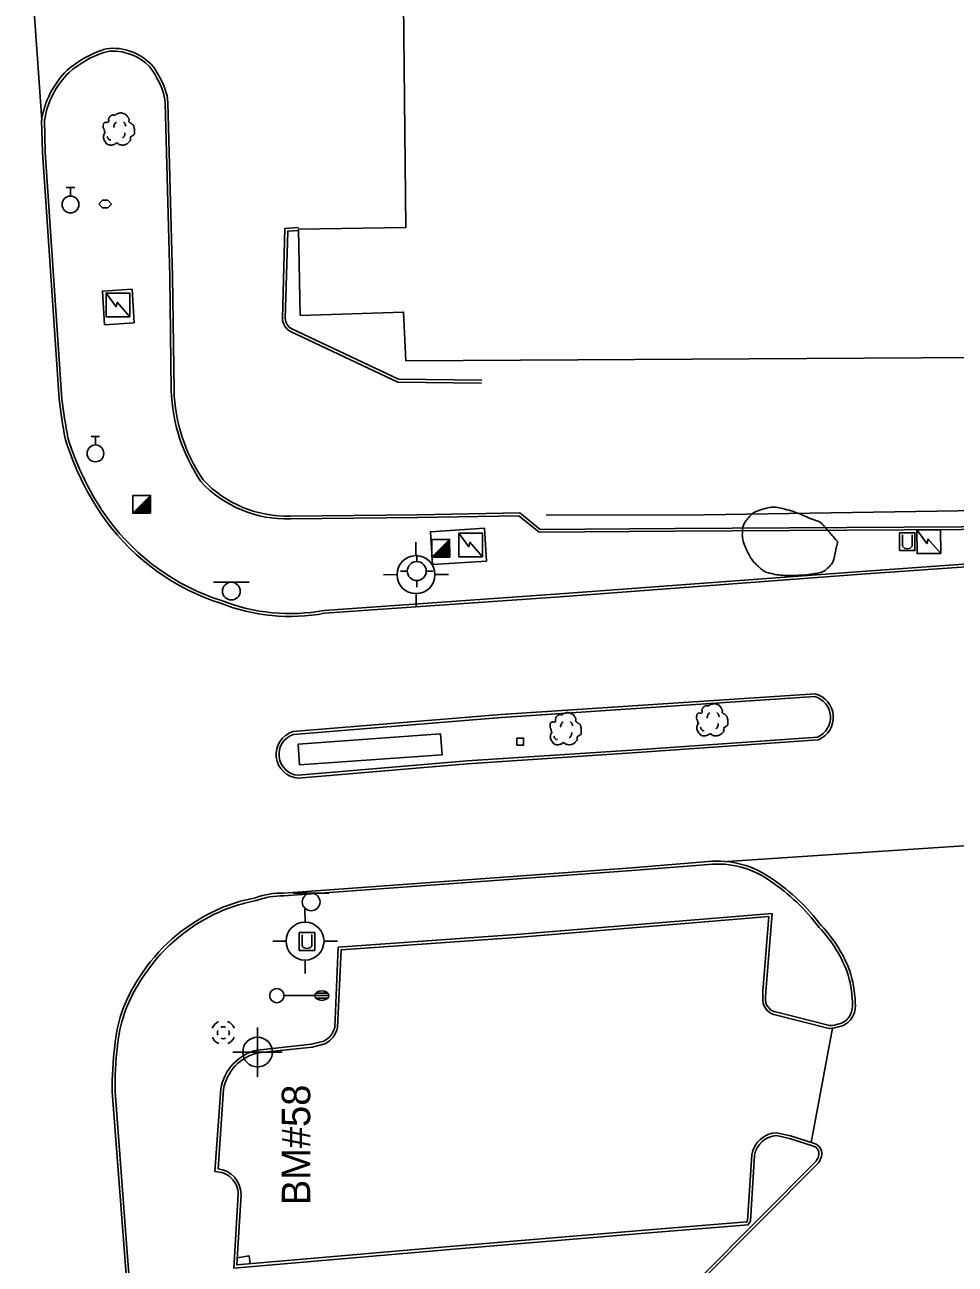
# Model space of a CAD drawing. Extents: x 2145380 to 2156929, y 139568 to 149130.
# Drawn here: x 2150942 to 2151138.3, y 143800.5 to 144061.9 of the extents above; entities that cross this region are included whole.
import ezdxf

# ---------------------------------------------------------------- set-up
doc = ezdxf.new("R2010")
doc.units = 0
for name, color, linetype in [('Default', 7, 'Continuous'), ('SURV_Benchmark', 7, 'Continuous'), ('SURV_Text', 7, 'Continuous'), ('TOPO_Asphalt', 7, 'Continuous'), ('TOPO_Building', 7, 'Continuous'), ('TOPO_Concrete', 7, 'Continuous'), ('TOPO_Curb Back', 7, 'Continuous'), ('TOPO_DRAIN_Inlet Grate', 7, 'Continuous'), ('TOPO_DRAIN_Manhole', 7, 'Continuous'), ('TOPO_Light Pole', 7, 'Continuous'), ('TOPO_Misc', 7, 'Continuous'), ('TOPO_Power Pedestal', 7, 'Continuous'), ('TOPO_Sign', 7, 'Continuous'), ('TOPO_Tree', 7, 'Continuous'), ('TOPO_Tree Line', 7, 'Continuous'), ('TOPO_Wall Freestanding', 7, 'Continuous'), ('TOPO_Water Fire Hydrant', 7, 'Continuous'), ('TOPO_Water Valve', 7, 'Continuous')]:
    doc.layers.add(name, color=color, linetype=linetype)

# ---------------------------------------------------------------- blocks, each defined once
blk = doc.blocks.new('FIRHYD')
at = {"layer": 'TOPO_Water Fire Hydrant'}
for p, q in [((-0.02, 10.16), (-0.03, 17.34)), ((10.16, 0.02), (17.34, 0.03)), ((-10.16, -0.02), (-17.34, -0.03)), ((0.02, -10.16), (0.03, -17.34))]:
    blk.add_line(p, q, dxfattribs=at)
blk.add_circle((0, 0), 10.16, dxfattribs=at)
blk = doc.blocks.new('MHEXST')
at = {"layer": 'TOPO_DRAIN_Manhole'}
for centre, radius, start, end in [((-0.1, 0.3), 12.7, 112.9748, 158.2636), ((-0.1, 0.1), 6.35, 157.9722, 204.161), ((-0.1, 0.1), 6.35, 66.1941, 113.691), ((-0.1, 0.3), 12.7, 22.0744, 68.6991), ((-0.1, 0.1), 6.35, 336.8023, 21.4046), ((-0.1, 0.3), 12.7, 202.6921, 248.1938), ((-0.1, 0.1), 6.35, 248.5791, 293.1995), ((-0.1, 0.3), 12.7, 291.7963, 337.3032)]:
    blk.add_arc(centre, radius, start, end, dxfattribs=at)
blk = doc.blocks.new('LP')
at = {"layer": 'TOPO_Light Pole'}
blk.add_line((3.81, 0), (20.32, 0), dxfattribs=at)
for points in [[(20.32, 0), (27.94, 0)], [(20.32, 0), (23.5, 0)], [(20.83, 1.27), (27.43, 1.27)], [(20.83, 1.27), (23.5, 1.27)], [(23.71, 1.27), (27.43, 1.27)], [(23.71, 0), (27.94, 0)], [(20.83, -1.27), (27.43, -1.27)], [(20.83, -1.27), (23.5, -1.27)], [(23.71, -1.27), (27.43, -1.27)]]:
    blk.add_lwpolyline(points, dxfattribs=at)
blk.add_circle((0, 0), 3.81, dxfattribs=at)
blk.add_ellipse((24.13, 0), major_axis=(3.81, 0), ratio=0.666667, dxfattribs=at)
blk = doc.blocks.new('TREE')
at = {"layer": 'TOPO_Tree'}
for points in [[(-14.1, -0.4), (-14.2, 0.5), (-14.4, 1.4), (-14.6, 2.3), (-14.8, 3.2), (-15.5, 4), (-15.7, 4.9), (-15.8, 5.6), (-15.7, 6.3), (-15.7, 7), (-15.6, 7.9), (-15.7, 8.8), (-15.1, 9.7), (-14.6, 10.4), (-13.8, 10.5), (-13, 10.7), (-12.2, 11), (-11.1, 10), (-10.4, 10.7), (-9.4, 11.7), (-10.3, 13.3), (-9.8, 14.4), (-9.6, 15.1), (-9.3, 15.9), (-8.8, 16.5), (-8.2, 17.3), (-7.5, 17.7), (-6.7, 18.1), (-6.1, 18.4), (-5.6, 18.6), (-5.1, 18.7), (-4.5, 18.7), (-4, 18.5), (-3.5, 18.1)], [(-3.5, 17.6), (-3.1, 18.3), (-2.6, 18.8), (-1.9, 19.2), (-1, 19.7), (-0.2, 20), (0.7, 20.2), (1.6, 20.5), (2.5, 20.8), (3.4, 20.8), (4.1, 20.7), (4.8, 20.5), (5.5, 20.2), (6.4, 19.9), (7.3, 19.7), (8.2, 19.2), (9.4, 18.4), (10, 17.2), (10.8, 16), (11.2, 15.3), (11.6, 14.6), (11.9, 13.9), (12.2, 13.1), (11.4, 12), (11.9, 11.2), (12, 11), (12.2, 10.9), (12.4, 10.7), (12.9, 10.4), (13.5, 10), (14, 9.7), (14.7, 9.2), (15.4, 8.7), (16.1, 8.1), (16.7, 7.5), (16.9, 6.7), (17.1, 6), (17.6, 4.4), (17.7, 2.8), (17.7, 1.2), (17.7, -0.2), (17.8, -2.2), (16.6, -3), (15.5, -3.8), (14.3, -4.6), (13.2, -5.3)], [(13.2, -5.3), (13.3, -5.8), (13.4, -6.3), (13.4, -6.7), (13.8, -8.5), (12.2, -10), (10.8, -11.5), (10, -12.3), (9.1, -12.8), (8.2, -13.1), (6, -13.8), (3.3, -13.6), (1.3, -13.1), (0.5, -12.9), (-0.1, -11.4), (-0.8, -11.5), (-2, -11.6), (-3.3, -12.8), (-4.5, -13.1), (-6.1, -13.5), (-7.8, -14), (-9.3, -13.6), (-11.4, -13.1), (-12.8, -11.4), (-14.1, -9.4), (-15.3, -7.3), (-15.6, -5.1), (-15.1, -3), (-14.9, -1.9), (-13.9, -0.8), (-13.5, 0.1)], [(-4.2, 5.1), (-4.5, 6.1), (-4.3, 7.2), (-3.8, 8.2), (-3.3, 9.3), (-2.7, 10.3), (-1.6, 11)], [(5.9, 11.2), (6.5, 10.7), (7, 10.2), (7.4, 9.5), (7.9, 8.6), (8.3, 7.6), (8.5, 6.6)], [(-11.4, -4.5), (-11.5, -5.4), (-11, -6.3), (-10.1, -7.2), (-9.3, -8), (-8.5, -8.3), (-7.7, -8.1)], [(4.8, -6.3), (5.7, -5.7), (6.3, -4.9), (6.8, -3.9), (7.4, -2.8), (7.6, -1.7), (7.5, -0.6)]]:
    blk.add_open_spline(points, degree=3, dxfattribs=at)
blk = doc.blocks.new('POWRIS')
at = {"layer": 'Default'}
blk.add_lwpolyline([(-1.86, -1.93), (-1.86, 1.72), (1.8, 1.72), (1.8, -1.93), (-1.86, -1.93)], dxfattribs=at)
blk = doc.blocks.new('WATVAL')
at = {"layer": 'Default'}
for p, q in [((-2.25, 9), (2.25, 9)), ((0, 4.5), (0, 9))]:
    blk.add_line(p, q, dxfattribs=at)
blk.add_circle((0, 0), 4.5, dxfattribs=at)
blk = doc.blocks.new('BM')
at = {"layer": 'SURV_Benchmark'}
for p, q in [((0, 2.49), (0, 4.15)), ((-2.49, 0), (-4.16, 0)), ((4.16, 0), (2.49, 0)), ((0, -4.16), (0, -2.49))]:
    blk.add_line(p, q, dxfattribs=at)
for points in [[(0, 2.49), (0, 2.49), (0, 0), (2.49, 0), (2.49, 0), (2.49, 0)], [(0, 2.49), (0, 2.49), (0, 0), (2.49, 0), (2.49, 0), (2.49, 0), (2.49, 0)], [(-2.5, 0), (-2.49, 0), (0, 0), (0, -2.49), (0, -2.49)], [(-2.5, 0), (-2.49, 0), (0, 0), (0, -2.49), (0, -2.49)]]:
    blk.add_lwpolyline(points, dxfattribs=at)
for start, end in [(90.0638, 180.0068), (0.0638, 90.0068), (0.0638, 90.0068), (180.0638, 270.0068), (180.0638, 270.0068), (269.9472, 359.9927)]:
    blk.add_arc((0, 0), 2.5, start, end, dxfattribs=at)

msp = doc.modelspace()

# ---------------------------------------------------------------- linework, layer by layer
at = {"layer": 'TOPO_Asphalt'}
for p, q in [((2151090.19, 143885.41), (2151174.26, 143890.99)), ((2151107.94, 143826.22), (2151112.44, 143850.3))]:
    msp.add_line(p, q, dxfattribs=at)
msp.add_lwpolyline([(2150945.6, 144041.78), (2150943.45, 144072.68), (2150942.03, 144099.34)], dxfattribs=at)
at = {"layer": 'TOPO_Building'}
msp.add_lwpolyline([(2151028.03, 144261.25), (2151026.8, 144597.19), (2151106.67, 144597.48), (2151107.88, 144265.9), (2151162.47, 144211.25), (2151162.67, 144172.14), (2151163.88, 144172.12), (2151164.17, 144162.02), (2151178.31, 144162.06), (2151179.52, 143991.89), (2151022.38, 143991.01), (2151021.93, 144001.27), (2151000.15, 144000.6), (2150999.79, 144018.8), (2151022.41, 144019.1), (2151020.96, 144161.16), (2151064.57, 144161.48), (2151063.81, 144206.86), (2151028.03, 144261.26)], dxfattribs=at)
at = {"layer": 'TOPO_Concrete'}
for points in [[(2150964.65, 144006.12), (2150965.1, 143999.02), (2150958.86, 143998.63), (2150958.41, 144005.72), (2150964.65, 144006.12)], [(2151039.46, 143948.8), (2151028.06, 143948.06), (2151027.6, 143954.98), (2151039.01, 143955.72), (2151039.46, 143948.8)]]:
    msp.add_lwpolyline(points, dxfattribs=at)
at = {"layer": 'TOPO_Curb Back'}
for points in [[(2150971.63, 144045.44), (2150972.6, 144008.78), (2150972.91, 143984.81)], [(2150972.23, 144045.47), (2150973.2, 144008.79), (2150973.51, 143984.83)], [(2150949.28, 143982.9), (2150945.76, 144034.98), (2150945.58, 144041.7)], [(2150949.88, 143982.96), (2150946.36, 144035.01), (2150946.18, 144041.67)], [(2150999.77, 144019.1), (2150996.92, 144018.92), (2150996.36, 143999.92)], [(2150999.8, 144018.5), (2150997.5, 144018.36), (2150996.96, 143999.93)], [(2150998.35, 143997.73), (2151020.85, 143987.12), (2151038.41, 143986.92)], [(2150998.08, 143997.19), (2151020.71, 143986.52), (2151038.4, 143986.32)], [(2150998.08, 143958.28), (2151024.84, 143958.55), (2151046.45, 143958.93), (2151050.76, 143955.46), (2151079.16, 143955.69), (2151139.63, 143956.03), (2151188.16, 143956.42), (2151189.1, 143956.42)], [(2150998.09, 143957.68), (2151024.85, 143957.95), (2151046.24, 143958.32), (2151050.55, 143954.85), (2151079.17, 143955.09), (2151139.64, 143955.43), (2151188.16, 143955.82), (2151189.07, 143955.82)], [(2151194.02, 143952.24), (2151154.65, 143949.17), (2151118.52, 143946.6), (2151054.91, 143941.85), (2151005.19, 143938.37)], [(2151194.07, 143951.64), (2151154.7, 143948.58), (2151118.56, 143946), (2151054.95, 143941.25), (2151005.27, 143937.78)], [(2150998.6, 143912.84), (2151042.52, 143916.43), (2151108.76, 143920.8)], [(2150998.71, 143912.25), (2151042.56, 143915.83), (2151108.7, 143920.2)], [(2151109.32, 143911.68), (2151071.16, 143908.98), (2151035.38, 143906.64), (2150999.71, 143903.62)], [(2151109.36, 143911.08), (2151071.2, 143908.39), (2151035.43, 143906.04), (2150999.71, 143903.01)], [(2150996.66, 143878.79), (2151070.09, 143884.12), (2151086.2, 143885.41)], [(2150996.67, 143878.18), (2151070.14, 143883.52), (2151086.25, 143884.81)], [(2151098.3, 143856.59), (2151098.33, 143858.04), (2151099.67, 143874.47), (2151045.7, 143870.05), (2151008.17, 143867.36), (2151007.41, 143850.51)], [(2151097.7, 143856.63), (2151097.73, 143858.07), (2151099.01, 143873.82), (2151045.75, 143869.45), (2151008.75, 143866.8), (2151008, 143850.44)], [(2151111.81, 143850.85), (2151100.18, 143853.78)], [(2151111.74, 143850.24), (2151100.01, 143853.2)], [(2151005.12, 143847.58), (2151002.52, 143846.91), (2150991.11, 143845.69)], [(2151005.33, 143847.02), (2151002.63, 143846.32), (2150991.21, 143845.1)], [(2150966.54, 143758.18), (2150962.97, 143803.86), (2150960.49, 143836.85)], [(2150967.14, 143758.24), (2150963.57, 143803.91), (2150961.09, 143836.88)], [(2150983.39, 143837.49), (2150982.15, 143820.06)], [(2150983.98, 143837.42), (2150982.8, 143820.63)], [(2151100.57, 143827.66), (2151103.36, 143827.05), (2151108.4, 143825.44)], [(2151100.62, 143828.26), (2151103.52, 143827.63), (2151108.59, 143826.01)], [(2150987.05, 143815.28), (2150986.12, 143799.73), (2151032.52, 143803.7), (2151074.57, 143807.23), (2151094.6, 143808.86), (2151094.71, 143808.98), (2151095.09, 143809.59), (2151095.98, 143823.5)], [(2150987.65, 143815.26), (2150986.76, 143800.38), (2151032.47, 143804.3), (2151074.52, 143807.83), (2151094.33, 143809.44), (2151094.24, 143809.35), (2151094.51, 143809.78), (2151095.38, 143823.57)], [(2151109, 143822.31), (2151084.55, 143797.71), (2151052.46, 143765.49)], [(2151109.46, 143821.92), (2151084.97, 143797.28), (2151052.89, 143765.06)]]:
    msp.add_lwpolyline(points, dxfattribs=at)
for centre, radius, start, end in [((2150965.89, 144035.05), 22.78, 108.7931, 130.9078), ((2150965.89, 144035.05), 22.18, 108.8533, 130.8615), ((2150960.82, 144047.77), 9.14, 69.8308, 104.3845), ((2150960.82, 144047.77), 8.54, 69.6512, 104.2311), ((2150961.39, 144046.73), 9.36, 23.6301, 75.1112), ((2150961.39, 144046.73), 9.96, 23.8871, 74.9469), ((2150963.94, 144038.99), 18.56, 134.3247, 171.5998), ((2150963.94, 144038.99), 17.96, 134.3817, 171.4354), ((2150960.56, 144044.57), 11.1, 4.4559, 32.128), ((2150960.56, 144044.57), 11.7, 4.3794, 31.9103), ((2150999.72, 144000.13), 3.36, 183.5467, 240.8001), ((2150999.72, 144000.13), 2.76, 184.0867, 240.3901), ((2151009.64, 143986.09), 36.75, 181.9865, 214.0048), ((2151009.64, 143986.09), 36.15, 181.9968, 213.9296), ((2151068.28, 143996.94), 119.83, 186.7265, 190.7248), ((2151068.28, 143996.94), 119.23, 186.7337, 190.7089), ((2151007.79, 143992.17), 59.87, 197.0272, 215.7403), ((2151007.79, 143992.17), 59.27, 197.0591, 215.7368), ((2150997.26, 143982.42), 24.75, 223.0321, 271.9311), ((2150997.26, 143982.42), 24.15, 223.1443, 271.9478), ((2150998.05, 143985.88), 48.29, 216.4365, 252.2516), ((2150998.05, 143985.88), 47.69, 216.4409, 252.2746), ((2150998.01, 143977.35), 39.63, 248.5779, 280.4462), ((2150998.01, 143977.35), 40.23, 248.6055, 280.3979), ((2151107.46, 143915.84), 4.53, 292.9034, 74.2003), ((2151107.46, 143915.84), 5.13, 292.9034, 75.3906), ((2151000.08, 143908.03), 5.03, 107.1643, 265.7566), ((2151000.08, 143908.03), 4.43, 107.9869, 265.1602), ((2151088.19, 143866), 19.51, 53.9612, 95.8432), ((2151088.19, 143866), 18.91, 53.927, 95.8632), ((2151075.85, 143846.31), 42.12, 36.8005, 56.1383), ((2151075.86, 143846.31), 42.71, 36.8504, 56.1251), ((2150996.86, 143843.79), 34.55, 100.2531, 117.5828), ((2150996.16, 143863.59), 15.2, 88.1414, 111.0086), ((2150996.16, 143863.59), 14.6, 88.0195, 111.2282), ((2150996.86, 143843.79), 33.94, 100.1566, 117.5873), ((2150998.32, 143840.55), 38.09, 117.2779, 149.5864), ((2150998.32, 143840.55), 37.49, 117.2756, 149.601), ((2151090.21, 143852.83), 26.93, 18.6752, 44.0196), ((2151090.21, 143852.83), 27.53, 18.6388, 43.9394), ((2151091.05, 143854.7), 26.18, 0.5505, 15.3308), ((2150990.53, 143844), 29.64, 147.7111, 174.9864), ((2150990.53, 143844), 29.04, 147.6918, 175.0085), ((2151091.06, 143854.7), 25.58, 0.5582, 15.2925), ((2151100.99, 143856.36), 3.31, 175.3416, 252.8121), ((2151100.99, 143856.36), 2.71, 174.9816, 252.4891), ((2151112.59, 143854.96), 4.04, 325.8473, 359.8541), ((2151112.59, 143854.96), 4.64, 325.9955, 359.9037), ((2151111.5, 143857.76), 6.92, 272.5807, 289.2829), ((2151113.19, 143854.4), 3.22, 280.4895, 328.1611), ((2151113.19, 143854.4), 3.82, 281.1972, 327.9758), ((2151003.18, 143851.45), 4.33, 296.5933, 347.4689), ((2151003.18, 143851.45), 4.93, 295.8294, 348.0977), ((2151111.5, 143857.76), 7.52, 271.8953, 288.9404), ((2151027.55, 143838.23), 67.07, 172.8358, 181.1797), ((2151027.55, 143838.23), 66.47, 172.8263, 181.1652), ((2150993.34, 143835.85), 10.09, 102.7767, 170.6753), ((2150993.34, 143835.85), 9.49, 102.9846, 170.5109), ((2151100.87, 143822.71), 5.56, 92.5978, 171.1071), ((2151100.87, 143822.71), 4.96, 93.4767, 170.7986), ((2151107.88, 143823.85), 1.67, 355.7174, 71.9076), ((2151107.88, 143823.85), 2.27, 355.3144, 71.9523), ((2151106.42, 143824.13), 3.15, 324.8918, 352.7951), ((2151106.42, 143824.13), 3.75, 324.0812, 353.0163), ((2150982.22, 143815.22), 4.83, 0.681, 90.7642), ((2150982.22, 143815.22), 5.43, 0.4466, 83.9022)]:
    msp.add_arc(centre, radius, start, end, dxfattribs=at)
at = {"layer": 'TOPO_DRAIN_Inlet Grate'}
msp.add_lwpolyline([(2150989.54, 143800.62), (2150989.38, 143802.29), (2150986.85, 143801.85)], dxfattribs=at)
at = {"layer": 'TOPO_Misc'}
for p, q in [((2150958.43, 144024.85), (2150957.65, 144024.07)), ((2150957.65, 144024.07), (2150958.43, 144023.29)), ((2150959.52, 144024.85), (2150958.43, 144024.85)), ((2150960.3, 144024.07), (2150959.52, 144024.85)), ((2150959.52, 144023.29), (2150960.3, 144024.07)), ((2150958.43, 144023.29), (2150959.52, 144023.29)), ((2150964.84, 143958.88), (2150968.58, 143962.63)), ((2150966.86, 143960.91), (2150968.58, 143960.91)), ((2150967.05, 143961.1), (2150968.58, 143961.1)), ((2150967.24, 143961.29), (2150968.58, 143961.29)), ((2150967.43, 143961.48), (2150968.58, 143961.48)), ((2150967.61, 143961.66), (2150968.58, 143961.66)), ((2150967.8, 143961.85), (2150968.58, 143961.85)), ((2150967.99, 143962.04), (2150968.58, 143962.04)), ((2150968.18, 143962.23), (2150968.58, 143962.23)), ((2150968.37, 143962.42), (2150968.58, 143962.42)), ((2150968.55, 143962.6), (2150968.58, 143962.6)), ((2150965, 143959.05), (2150968.58, 143959.05)), ((2150965.19, 143959.24), (2150968.58, 143959.24)), ((2150965.37, 143959.42), (2150968.58, 143959.42)), ((2150965.56, 143959.61), (2150968.58, 143959.61)), ((2150965.74, 143959.79), (2150968.58, 143959.79)), ((2150965.93, 143959.98), (2150968.58, 143959.98)), ((2150966.13, 143960.18), (2150968.58, 143960.18)), ((2150966.31, 143960.36), (2150968.58, 143960.36)), ((2150966.5, 143960.55), (2150968.58, 143960.55)), ((2150966.68, 143960.73), (2150968.58, 143960.73)), ((2151027.92, 143949.61), (2151031.65, 143953.36)), ((2151031.44, 143953.14), (2151031.65, 143953.14)), ((2151031.62, 143953.32), (2151031.65, 143953.32)), ((2151127.14, 143954.31), (2151127.14, 143951.9)), ((2151129.22, 143951.91), (2151129.22, 143954.32)), ((2151028.82, 143950.52), (2151031.66, 143950.52)), ((2151029.01, 143950.71), (2151031.66, 143950.71)), ((2151029.2, 143950.9), (2151031.66, 143950.9)), ((2151029.38, 143951.08), (2151031.65, 143951.08)), ((2151029.57, 143951.27), (2151031.65, 143951.27)), ((2151029.76, 143951.45), (2151031.65, 143951.45)), ((2151029.94, 143951.64), (2151031.65, 143951.64)), ((2151030.13, 143951.83), (2151031.65, 143951.83)), ((2151030.31, 143952.01), (2151031.65, 143952.01)), ((2151030.5, 143952.2), (2151031.65, 143952.2)), ((2151030.69, 143952.38), (2151031.65, 143952.38)), ((2151030.88, 143952.57), (2151031.65, 143952.57)), ((2151031.07, 143952.76), (2151031.65, 143952.76)), ((2151031.25, 143952.95), (2151031.65, 143952.95)), ((2151028.07, 143949.77), (2151031.66, 143949.77)), ((2151028.26, 143949.96), (2151031.66, 143949.96)), ((2151028.45, 143950.14), (2151031.66, 143950.14)), ((2151028.64, 143950.33), (2151031.66, 143950.33)), ((2151000.52, 143870.01), (2151000.52, 143867.6)), ((2151002.6, 143867.61), (2151002.6, 143870.02))]:
    msp.add_line(p, q, dxfattribs=at)
for points in [[(2150964.18, 144000.3), (2150964.18, 144005.29), (2150959.18, 144005.28), (2150959.19, 144000.29), (2150964.18, 144000.3)], [(2150959.18, 144005.28), (2150961.29, 144002.42), (2150961.52, 144003.35), (2150964.18, 144000.3)], [(2150968.58, 143958.89), (2150968.58, 143962.63), (2150964.83, 143962.63), (2150964.84, 143958.88), (2150968.58, 143958.89)], [(2151031.66, 143949.61), (2151031.65, 143953.36), (2151027.91, 143953.35), (2151027.92, 143949.61), (2151031.66, 143949.61)], [(2151038.6, 143949.69), (2151038.59, 143954.68), (2151033.6, 143954.67), (2151033.61, 143949.68), (2151038.6, 143949.69)], [(2151033.6, 143954.67), (2151035.71, 143951.81), (2151035.93, 143952.74), (2151038.6, 143949.69)], [(2151126.55, 143950.99), (2151126.55, 143954.75), (2151129.81, 143954.75), (2151129.81, 143950.99), (2151126.55, 143950.99)], [(2151135.23, 143950.36), (2151135.22, 143955.35), (2151130.23, 143955.34), (2151130.24, 143950.35), (2151135.23, 143950.36)], [(2151130.23, 143955.34), (2151132.34, 143952.48), (2151132.57, 143953.41), (2151135.23, 143950.36)], [(2150999.93, 143866.69), (2150999.93, 143870.46), (2151003.19, 143870.46), (2151003.19, 143866.69), (2150999.93, 143866.69)]]:
    msp.add_lwpolyline(points, dxfattribs=at)
for centre in [(2151128.18, 143952.72), (2151001.55, 143868.42)]:
    msp.add_arc(centre, 1.32, 218.3412, 322.0625, dxfattribs=at)
at = {"layer": 'TOPO_Sign'}
for points in [[(2150981.85, 143944.31), (2150989.34, 143944.32)], [(2150985.6, 143944.31), (2150985.6, 143944.31)], [(2150983.73, 143942.45), (2150983.73, 143942.45)], [(2150985.6, 143940.58), (2150985.6, 143940.58)], [(2150987.46, 143942.45), (2150987.46, 143942.45)], [(2150998.69, 143878.78), (2151006.18, 143878.79)], [(2151002.44, 143878.78), (2151002.44, 143878.78)], [(2151000.57, 143876.91), (2151000.57, 143876.91)], [(2151002.44, 143875.04), (2151002.44, 143875.04)], [(2151004.3, 143876.91), (2151004.3, 143876.91)]]:
    msp.add_lwpolyline(points, dxfattribs=at)
msp.add_lwpolyline([(2150999.69, 143910.17), (2151029.74, 143912.34), (2151030.05, 143907.96), (2151000.01, 143905.79)], close=True, dxfattribs=at)
for centre, start, end in [((2150985.6, 143942.45), 90, 180), ((2150985.6, 143942.45), 360, 90), ((2150985.6, 143942.45), 180, 270), ((2150985.6, 143942.45), 270, 0), ((2151002.44, 143876.91), 90, 180), ((2151002.44, 143876.91), 360, 90), ((2151002.44, 143876.91), 180, 270), ((2151002.44, 143876.91), 270, 0)]:
    msp.add_arc(centre, 1.87, start, end, dxfattribs=at)
at = {"layer": 'TOPO_Tree Line'}
msp.add_open_spline([(2151113.49, 143952.89), (2151113.49, 143952.89), (2151113.29, 143951.98), (2151113.1, 143951.06), (2151112.9, 143950.15), (2151112.7, 143949.21), (2151112.42, 143948.33), (2151111.65, 143947.56), (2151110.59, 143946.51), (2151109.3, 143946.23), (2151107.98, 143946.04), (2151106.77, 143945.86), (2151105.56, 143945.78), (2151104.35, 143945.77), (2151102.71, 143945.75), (2151101.06, 143945.8), (2151099.42, 143946.17), (2151098.32, 143946.41), (2151097.43, 143947.03), (2151096.57, 143947.84), (2151095.56, 143948.8), (2151094.95, 143949.8), (2151094.36, 143951.04), (2151093.73, 143952.34), (2151093.36, 143953.71), (2151093.4, 143955.02), (2151093.43, 143955.93), (2151093.79, 143956.82), (2151094.49, 143957.67), (2151095.3, 143958.68), (2151096.16, 143959.23), (2151097.26, 143959.59), (2151098.76, 143960.09), (2151100.39, 143960.24), (2151101.86, 143959.86), (2151103.7, 143959.39), (2151105.52, 143958.75), (2151107.31, 143957.96), (2151108.45, 143957.46), (2151109.73, 143957.16), (2151110.54, 143956.24), (2151111.52, 143955.13), (2151112.51, 143954.01), (2151113.49, 143952.89)], degree=3, dxfattribs=at)
at = {"layer": 'TOPO_Wall Freestanding'}
msp.add_lwpolyline([(2151187.3, 143959.57), (2151143.39, 143959.46), (2151085.33, 143958.53), (2151052.01, 143958.45)], dxfattribs=at)

# ---------------------------------------------------------------- block references
at = {"layer": 'SURV_Benchmark', "xscale": 1.25, "yscale": 1.25}
msp.add_blockref('BM', (2150991.13, 143845.26), dxfattribs=at)
at = {"layer": 'TOPO_DRAIN_Manhole', "xscale": 0.19685000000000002, "yscale": 0.19685000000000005}
msp.add_blockref('MHEXST', (2150983.92, 143849.31), dxfattribs=at)
at = {"layer": 'TOPO_Light Pole', "xscale": 0.39370000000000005, "yscale": 0.3937000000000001}
msp.add_blockref('LP', (2150995.2, 143857.16), dxfattribs=at)
at = {"layer": 'TOPO_Power Pedestal', "xscale": 0.39370000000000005, "yscale": 0.3937000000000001}
msp.add_blockref('POWRIS', (2151046.55, 143910.74), dxfattribs=at)
msp.add_blockref('POWRIS', (2151046.55, 143910.74), dxfattribs=at)
at = {"layer": 'TOPO_Tree', "xscale": 0.19685000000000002, "yscale": 0.19685000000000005}
for p in [(2150961.68, 144039.2), (2151055.93, 143912.76), (2151086.84, 143914.63)]:
    msp.add_blockref('TREE', p, dxfattribs=at)
at = {"layer": 'TOPO_Water Fire Hydrant'}
for p, xscale, yscale in [((2151024.55, 143945.93), 0.39370000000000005, 0.3937000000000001), ((2151024.72, 143946.68), 0.19685000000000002, 0.19685000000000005), ((2151001.15, 143868.65), 0.39370000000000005, 0.3937000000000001)]:
    msp.add_blockref('FIRHYD', p, dxfattribs=dict(at, xscale=xscale, yscale=yscale))
at = {"layer": 'TOPO_Water Valve', "xscale": 0.39370000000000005, "yscale": 0.3937000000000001}
for p in [(2150951.67, 144023.98), (2150956.93, 143971.49)]:
    msp.add_blockref('WATVAL', p, dxfattribs=at)

# ---------------------------------------------------------------- texts
at = {"layer": 'SURV_Text'}
msp.add_text('BM#58', height=6, rotation=90, dxfattribs=at).set_placement((2151002.24, 143812.97))

doc.saveas('drawing.dxf')
